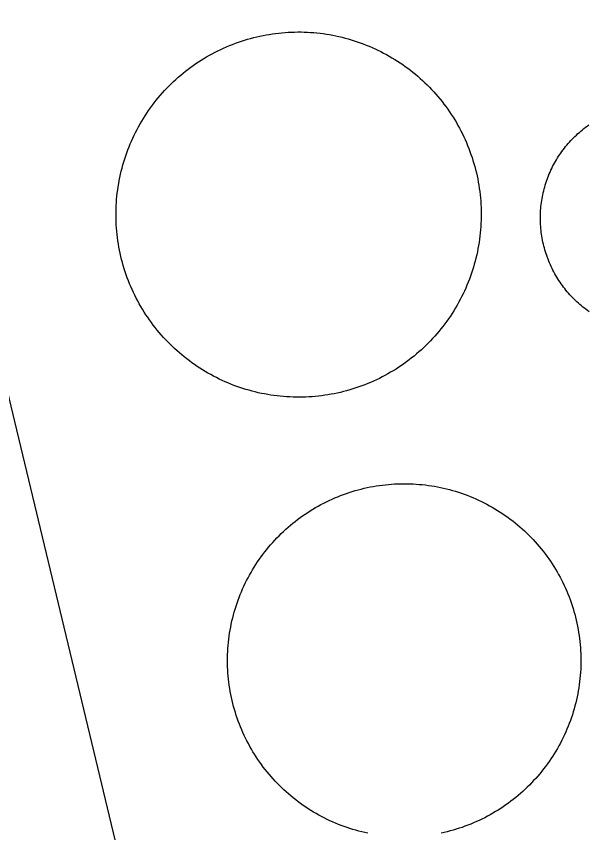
# Model space of a CAD drawing. Extents: x 3651524 to 3689615, y 505651 to 531377.
# Drawn here: x 3675146.8 to 3675223.3, y 514169 to 514278.2 of the extents above; entities that cross this region are included whole.
import ezdxf

# ---------------------------------------------------------------- set-up
doc = ezdxf.new("R2010")
doc.units = 0
doc.layers.add('V-DOMW-TANK', color=7, linetype='Continuous')
doc.layers.add('V-UTIL-LINE', color=7, linetype='Continuous')

msp = doc.modelspace()

# ---------------------------------------------------------------- linework, layer by layer
at = {"layer": 'V-DOMW-TANK'}
for points in [[(3675161.397, 514259.531), (3675161.538, 514259.934), (3675161.685, 514260.334), (3675161.837, 514260.731), (3675162.001, 514261.124), (3675162.169, 514261.517), (3675162.347, 514261.904), (3675162.527, 514262.291), (3675162.716, 514262.672), (3675162.91, 514263.051), (3675163.113, 514263.428), (3675163.32, 514263.799), (3675163.535, 514264.167), (3675163.756, 514264.532), (3675163.983, 514264.892), (3675164.217, 514265.249), (3675164.458, 514265.601), (3675164.704, 514265.949), (3675164.956, 514266.293), (3675165.214, 514266.631), (3675165.478, 514266.967), (3675165.747, 514267.297), (3675166.023, 514267.622), (3675166.304, 514267.942), (3675166.59, 514268.257), (3675166.883, 514268.569), (3675167.18, 514268.874), (3675167.483, 514269.173), (3675167.79, 514269.468), (3675168.104, 514269.756), (3675168.421, 514270.041), (3675168.745, 514270.32), (3675169.073, 514270.592), (3675169.404, 514270.86), (3675169.74, 514271.118), (3675170.084, 514271.374), (3675170.428, 514271.622), (3675170.779, 514271.866), (3675171.135, 514272.103), (3675171.493, 514272.333), (3675171.856, 514272.56), (3675172.22, 514272.775), (3675172.591, 514272.986), (3675172.966, 514273.191), (3675173.343, 514273.39), (3675173.724, 514273.582), (3675174.107, 514273.766), (3675174.494, 514273.945), (3675174.885, 514274.117), (3675175.278, 514274.282), (3675175.673, 514274.44), (3675176.071, 514274.59), (3675176.472, 514274.737), (3675176.875, 514274.872), (3675177.283, 514275.001), (3675177.691, 514275.124), (3675178.1, 514275.239), (3675178.514, 514275.347), (3675178.928, 514275.45), (3675179.345, 514275.544), (3675179.759, 514275.628), (3675180.177, 514275.71), (3675180.599, 514275.782), (3675181.021, 514275.847), (3675181.442, 514275.904), (3675181.866, 514275.954), (3675182.29, 514275.997), (3675182.714, 514276.031), (3675183.14, 514276.06), (3675183.566, 514276.081), (3675183.992, 514276.093), (3675184.418, 514276.099), (3675184.844, 514276.097), (3675185.27, 514276.087), (3675185.694, 514276.07), (3675186.122, 514276.046), (3675186.546, 514276.015), (3675186.97, 514275.976), (3675187.394, 514275.927), (3675187.818, 514275.876), (3675188.24, 514275.814), (3675188.66, 514275.745), (3675189.079, 514275.669), (3675189.497, 514275.585), (3675189.913, 514275.495), (3675190.329, 514275.399), (3675190.742, 514275.292), (3675191.154, 514275.182), (3675191.562, 514275.061), (3675191.969, 514274.936), (3675192.373, 514274.801), (3675192.776, 514274.661), (3675193.175, 514274.514), (3675193.573, 514274.358), (3675193.968, 514274.196), (3675194.359, 514274.029), (3675194.748, 514273.854), (3675195.133, 514273.672), (3675195.516, 514273.482), (3675195.895, 514273.287), (3675196.27, 514273.086)], [(3675196.27, 514273.086), (3675196.641, 514272.878), (3675197.009, 514272.662), (3675197.374, 514272.441), (3675197.734, 514272.214), (3675198.091, 514271.981), (3675198.443, 514271.741), (3675198.791, 514271.495), (3675199.135, 514271.243), (3675199.471, 514270.985), (3675199.809, 514270.721), (3675200.139, 514270.451), (3675200.464, 514270.176), (3675200.786, 514269.894), (3675201.099, 514269.605), (3675201.412, 514269.316), (3675201.716, 514269.019), (3675202.015, 514268.716), (3675202.31, 514268.407), (3675202.6, 514268.095), (3675202.883, 514267.776), (3675203.161, 514267.454), (3675203.434, 514267.127), (3675203.7, 514266.793), (3675203.962, 514266.457), (3675204.216, 514266.115), (3675204.466, 514265.769), (3675204.708, 514265.419), (3675204.945, 514265.064), (3675205.175, 514264.706), (3675205.4, 514264.344), (3675205.617, 514263.977), (3675205.83, 514263.606), (3675206.035, 514263.233), (3675206.231, 514262.857), (3675206.424, 514262.476), (3675206.61, 514262.093), (3675206.788, 514261.706), (3675206.958, 514261.315), (3675207.124, 514260.921), (3675207.282, 514260.526), (3675207.436, 514260.127), (3675207.577, 514259.725), (3675207.714, 514259.322), (3675207.843, 514258.916), (3675207.966, 514258.507), (3675208.083, 514258.097), (3675208.191, 514257.685), (3675208.292, 514257.272), (3675208.386, 514256.856), (3675208.472, 514256.438), (3675208.552, 514256.02), (3675208.624, 514255.599), (3675208.689, 514255.179), (3675208.748, 514254.757), (3675208.796, 514254.333), (3675208.839, 514253.909), (3675208.873, 514253.483), (3675208.902, 514253.059), (3675208.923, 514252.633), (3675208.935, 514252.207), (3675208.941, 514251.781), (3675208.939, 514251.357), (3675208.929, 514250.927), (3675208.912, 514250.503), (3675208.888, 514250.077), (3675208.857, 514249.651), (3675208.818, 514249.227), (3675208.771, 514248.803), (3675208.716, 514248.381), (3675208.658, 514247.96), (3675208.589, 514247.538), (3675208.511, 514247.12), (3675208.429, 514246.7), (3675208.339, 514246.284), (3675208.238, 514245.871), (3675208.136, 514245.457), (3675208.023, 514245.045), (3675207.905, 514244.636), (3675207.778, 514244.23), (3675207.645, 514243.825), (3675207.503, 514243.421), (3675207.356, 514243.022), (3675207.2, 514242.624), (3675207.04, 514242.229), (3675206.87, 514241.838), (3675206.696, 514241.451), (3675206.514, 514241.064), (3675206.326, 514240.683), (3675206.131, 514240.304), (3675205.928, 514239.927), (3675205.721, 514239.557), (3675205.506, 514239.188), (3675205.285, 514238.823), (3675205.058, 514238.463), (3675204.822, 514238.107), (3675204.583, 514237.754), (3675204.337, 514237.406), (3675204.085, 514237.062), (3675203.825, 514236.724), (3675203.563, 514236.388)], [(3675217.26, 514247.73), (3675217.203, 514247.99), (3675217.147, 514248.25), (3675217.098, 514248.512), (3675217.053, 514248.775), (3675217.014, 514249.039), (3675216.979, 514249.303), (3675216.949, 514249.565), (3675216.922, 514249.831), (3675216.899, 514250.098), (3675216.883, 514250.362), (3675216.871, 514250.628), (3675216.863, 514250.894), (3675216.856, 514251.161), (3675216.861, 514251.427), (3675216.867, 514251.693), (3675216.879, 514251.959), (3675216.893, 514252.223), (3675216.914, 514252.488), (3675216.938, 514252.754), (3675216.967, 514253.02), (3675217.002, 514253.282), (3675217.041, 514253.546), (3675217.084, 514253.809), (3675217.131, 514254.071), (3675217.184, 514254.331), (3675217.241, 514254.591), (3675217.303, 514254.851), (3675217.368, 514255.109), (3675217.438, 514255.365), (3675217.512, 514255.619), (3675217.592, 514255.875), (3675217.676, 514256.129), (3675217.764, 514256.377), (3675217.856, 514256.627), (3675217.954, 514256.874), (3675218.055, 514257.12), (3675218.159, 514257.366), (3675218.27, 514257.608), (3675218.384, 514257.847), (3675218.501, 514258.087), (3675218.624, 514258.322), (3675218.751, 514258.556), (3675218.88, 514258.789), (3675219.015, 514259.019), (3675219.152, 514259.246), (3675219.296, 514259.469), (3675219.441, 514259.693), (3675219.593, 514259.912), (3675219.746, 514260.129), (3675219.904, 514260.344), (3675220.066, 514260.555), (3675220.23, 514260.764), (3675220.4, 514260.968), (3675220.572, 514261.171), (3675220.746, 514261.37), (3675220.926, 514261.566), (3675221.108, 514261.761), (3675221.294, 514261.951), (3675221.483, 514262.138), (3675221.675, 514262.32), (3675221.872, 514262.5), (3675222.071, 514262.678), (3675222.273, 514262.851), (3675222.478, 514263.021), (3675222.685, 514263.186), (3675222.896, 514263.348), (3675223.109, 514263.508), (3675223.326, 514263.662)], [(3675180.801, 514227.541), (3675180.382, 514227.611), (3675179.962, 514227.686), (3675179.544, 514227.77), (3675179.128, 514227.86), (3675178.712, 514227.957), (3675178.301, 514228.063), (3675177.889, 514228.176), (3675177.48, 514228.295), (3675177.072, 514228.422), (3675176.667, 514228.555), (3675176.265, 514228.694), (3675175.866, 514228.839), (3675175.468, 514228.997), (3675175.073, 514229.159), (3675174.682, 514229.327), (3675174.293, 514229.501), (3675173.908, 514229.683), (3675173.525, 514229.872), (3675173.146, 514230.068), (3675172.771, 514230.269), (3675172.398, 514230.478), (3675172.032, 514230.693), (3675171.667, 514230.914), (3675171.307, 514231.141), (3675170.951, 514231.375), (3675170.598, 514231.616), (3675170.25, 514231.86), (3675169.906, 514232.112), (3675169.566, 514232.37), (3675169.232, 514232.634), (3675168.903, 514232.905), (3675168.577, 514233.179), (3675168.257, 514233.462), (3675167.942, 514233.748), (3675167.631, 514234.039), (3675167.328, 514234.336), (3675167.025, 514234.639), (3675166.732, 514234.949), (3675166.441, 514235.26), (3675166.158, 514235.579), (3675165.88, 514235.901), (3675165.607, 514236.229), (3675165.341, 514236.562), (3675165.079, 514236.898), (3675164.825, 514237.24), (3675164.575, 514237.586), (3675164.333, 514237.939), (3675164.096, 514238.291), (3675163.864, 514238.649), (3675163.641, 514239.012), (3675163.424, 514239.378), (3675163.209, 514239.749), (3675163.006, 514240.122), (3675162.808, 514240.499), (3675162.617, 514240.88), (3675162.431, 514241.265), (3675162.253, 514241.652), (3675162.083, 514242.041), (3675161.917, 514242.434), (3675161.759, 514242.829), (3675161.608, 514243.229), (3675161.464, 514243.63), (3675161.327, 514244.033), (3675161.198, 514244.439), (3675161.075, 514244.849), (3675160.958, 514245.258), (3675160.85, 514245.67), (3675160.749, 514246.084), (3675160.655, 514246.499), (3675160.569, 514246.917), (3675160.489, 514247.337), (3675160.418, 514247.757), (3675160.352, 514248.177), (3675160.295, 514248.601), (3675160.246, 514249.022), (3675160.203, 514249.446), (3675160.17, 514249.872), (3675160.137, 514250.296), (3675160.119, 514250.722), (3675160.106, 514251.148), (3675160.1, 514251.574), (3675160.102, 514252), (3675160.11, 514252.428), (3675160.129, 514252.854), (3675160.153, 514253.278), (3675160.184, 514253.704), (3675160.223, 514254.128), (3675160.27, 514254.552), (3675160.323, 514254.974), (3675160.385, 514255.396), (3675160.452, 514255.818), (3675160.528, 514256.238), (3675160.612, 514256.655), (3675160.702, 514257.071), (3675160.801, 514257.487), (3675160.905, 514257.898), (3675161.018, 514258.31), (3675161.137, 514258.72), (3675161.264, 514259.127), (3675161.397, 514259.531)], [(3675223.396, 514238.678), (3675223.179, 514238.83), (3675222.964, 514238.989), (3675222.753, 514239.151), (3675222.544, 514239.317), (3675222.339, 514239.489), (3675222.134, 514239.659), (3675221.936, 514239.835), (3675221.739, 514240.013), (3675221.546, 514240.198), (3675221.356, 514240.384), (3675221.168, 514240.572), (3675220.985, 514240.765), (3675220.805, 514240.961), (3675220.627, 514241.16), (3675220.455, 514241.363), (3675220.285, 514241.568), (3675220.119, 514241.777), (3675219.955, 514241.988), (3675219.797, 514242.203), (3675219.642, 514242.418), (3675219.49, 514242.637), (3675219.343, 514242.856), (3675219.199, 514243.083), (3675219.06, 514243.309), (3675218.923, 514243.538), (3675218.792, 514243.769), (3675218.665, 514244.003), (3675218.54, 514244.24), (3675218.421, 514244.478), (3675218.306, 514244.718), (3675218.196, 514244.959), (3675218.087, 514245.203), (3675217.985, 514245.449), (3675217.887, 514245.696), (3675217.794, 514245.946), (3675217.704, 514246.198), (3675217.618, 514246.448), (3675217.538, 514246.702), (3675217.463, 514246.958), (3675217.391, 514247.214), (3675217.323, 514247.472), (3675217.26, 514247.73)], [(3675203.563, 514236.388), (3675203.295, 514236.057), (3675203.018, 514235.733), (3675202.738, 514235.413), (3675202.451, 514235.098), (3675202.158, 514234.787), (3675201.861, 514234.482), (3675201.558, 514234.183), (3675201.251, 514233.888), (3675200.937, 514233.599), (3675200.62, 514233.316), (3675200.296, 514233.036), (3675199.969, 514232.763), (3675199.637, 514232.497), (3675199.299, 514232.237), (3675198.957, 514231.981), (3675198.611, 514231.735), (3675198.261, 514231.489), (3675197.906, 514231.252), (3675197.548, 514231.023), (3675197.185, 514230.797), (3675196.817, 514230.58), (3675196.45, 514230.369), (3675196.075, 514230.164), (3675195.699, 514229.966), (3675195.318, 514229.773), (3675194.935, 514229.589), (3675194.548, 514229.411), (3675194.156, 514229.239), (3675193.763, 514229.073), (3675193.368, 514228.915), (3675192.969, 514228.766), (3675192.569, 514228.62), (3675192.164, 514228.485), (3675191.758, 514228.354), (3675191.351, 514228.231), (3675190.941, 514228.116), (3675190.527, 514228.008), (3675190.114, 514227.905), (3675189.698, 514227.811), (3675189.28, 514227.725), (3675188.862, 514227.645), (3675188.443, 514227.574), (3675188.023, 514227.508), (3675187.599, 514227.451), (3675187.175, 514227.402), (3675186.751, 514227.359), (3675186.327, 514227.324), (3675185.901, 514227.295), (3675185.475, 514227.275), (3675185.049, 514227.262), (3675184.623, 514227.256), (3675184.197, 514227.258), (3675183.771, 514227.269), (3675183.345, 514227.285), (3675182.919, 514227.31), (3675182.495, 514227.34), (3675182.071, 514227.379), (3675181.647, 514227.426), (3675181.223, 514227.48), (3675180.801, 514227.541)], [(3675175.1, 514194.066), (3675175.141, 514194.478), (3675175.184, 514194.888), (3675175.237, 514195.297), (3675175.296, 514195.705), (3675175.364, 514196.112), (3675175.44, 514196.518), (3675175.52, 514196.921), (3675175.61, 514197.325), (3675175.704, 514197.726), (3675175.806, 514198.128), (3675175.917, 514198.523), (3675176.032, 514198.918), (3675176.157, 514199.311), (3675176.286, 514199.705), (3675176.423, 514200.096), (3675176.566, 514200.479), (3675176.718, 514200.864), (3675176.873, 514201.245), (3675177.037, 514201.624), (3675177.207, 514201.998), (3675177.385, 514202.371), (3675177.568, 514202.742), (3675177.758, 514203.108), (3675177.955, 514203.471), (3675178.155, 514203.829), (3675178.364, 514204.186), (3675178.579, 514204.536), (3675178.801, 514204.886), (3675179.028, 514205.23), (3675179.261, 514205.57), (3675179.499, 514205.906), (3675179.745, 514206.236), (3675179.995, 514206.567), (3675180.251, 514206.889), (3675180.513, 514207.208), (3675180.779, 514207.522), (3675181.051, 514207.831), (3675181.33, 514208.136), (3675181.614, 514208.437), (3675181.901, 514208.73), (3675182.196, 514209.021), (3675182.495, 514209.306), (3675182.798, 514209.584), (3675183.105, 514209.859), (3675183.419, 514210.127), (3675183.736, 514210.389), (3675184.06, 514210.647), (3675184.385, 514210.899), (3675184.717, 514211.145), (3675185.053, 514211.384), (3675185.391, 514211.62), (3675185.735, 514211.847), (3675186.081, 514212.07), (3675186.433, 514212.285), (3675186.79, 514212.496), (3675187.148, 514212.699), (3675187.509, 514212.898), (3675187.875, 514213.088), (3675188.244, 514213.273), (3675188.617, 514213.451), (3675188.991, 514213.623), (3675189.368, 514213.789), (3675189.749, 514213.946), (3675190.132, 514214.1), (3675190.519, 514214.245), (3675190.908, 514214.383), (3675191.297, 514214.514), (3675191.691, 514214.639), (3675192.086, 514214.757), (3675192.483, 514214.868), (3675192.881, 514214.972), (3675193.284, 514215.069), (3675193.685, 514215.159), (3675194.091, 514215.245), (3675194.496, 514215.318), (3675194.902, 514215.388), (3675195.309, 514215.45), (3675195.719, 514215.503), (3675196.129, 514215.552), (3675196.538, 514215.591), (3675196.95, 514215.626), (3675197.362, 514215.65), (3675197.771, 514215.669), (3675198.187, 514215.681), (3675198.599, 514215.685), (3675199.01, 514215.683), (3675199.424, 514215.673), (3675199.836, 514215.656), (3675200.249, 514215.63), (3675200.659, 514215.599), (3675201.068, 514215.56), (3675201.478, 514215.515), (3675201.89, 514215.462), (3675202.295, 514215.402), (3675202.703, 514215.335), (3675203.108, 514215.261), (3675203.512, 514215.179), (3675203.917, 514215.091), (3675204.317, 514214.995), (3675204.716, 514214.893)], [(3675204.716, 514214.893), (3675205.113, 514214.784), (3675205.511, 514214.667), (3675205.904, 514214.544), (3675206.295, 514214.413), (3675206.684, 514214.276), (3675207.071, 514214.133), (3675207.454, 514213.983), (3675207.835, 514213.825), (3675208.214, 514213.662), (3675208.591, 514213.492), (3675208.963, 514213.313), (3675209.332, 514213.131), (3675209.699, 514212.941), (3675210.061, 514212.746), (3675210.42, 514212.543), (3675210.776, 514212.335), (3675211.128, 514212.12), (3675211.476, 514211.898), (3675211.82, 514211.671), (3675212.16, 514211.44), (3675212.498, 514211.2), (3675212.83, 514210.956), (3675213.158, 514210.704), (3675213.481, 514210.448), (3675213.799, 514210.186), (3675214.116, 514209.92), (3675214.423, 514209.648), (3675214.727, 514209.367), (3675215.028, 514209.086), (3675215.323, 514208.798), (3675215.611, 514208.503), (3675215.896, 514208.204), (3675216.174, 514207.901), (3675216.449, 514207.593), (3675216.717, 514207.28), (3675216.981, 514206.963), (3675217.237, 514206.641), (3675217.489, 514206.313), (3675217.735, 514205.982), (3675217.977, 514205.648), (3675218.21, 514205.308), (3675218.44, 514204.964), (3675218.661, 514204.618), (3675218.878, 514204.265), (3675219.087, 514203.913), (3675219.292, 514203.555), (3675219.488, 514203.19), (3675219.681, 514202.824), (3675219.865, 514202.455), (3675220.043, 514202.084), (3675220.215, 514201.71), (3675220.379, 514201.331), (3675220.539, 514200.95), (3675220.69, 514200.567), (3675220.836, 514200.182), (3675220.975, 514199.793), (3675221.106, 514199.401), (3675221.231, 514199.008), (3675221.348, 514198.613), (3675221.458, 514198.218), (3675221.563, 514197.816), (3675221.661, 514197.417), (3675221.751, 514197.013), (3675221.833, 514196.61), (3675221.909, 514196.205), (3675221.979, 514195.797), (3675222.04, 514195.389), (3675222.095, 514194.98), (3675222.142, 514194.57), (3675222.183, 514194.159), (3675222.216, 514193.749), (3675222.243, 514193.337), (3675222.261, 514192.926), (3675222.271, 514192.514), (3675222.278, 514192.1), (3675222.273, 514191.689), (3675222.263, 514191.277), (3675222.247, 514190.865), (3675222.222, 514190.452), (3675222.192, 514190.042), (3675222.153, 514189.63), (3675222.108, 514189.221), (3675222.052, 514188.811), (3675221.993, 514188.404), (3675221.925, 514187.996), (3675221.852, 514187.591), (3675221.77, 514187.187), (3675221.682, 514186.784), (3675221.585, 514186.382), (3675221.483, 514185.983), (3675221.374, 514185.586), (3675221.258, 514185.19), (3675221.135, 514184.795), (3675221.002, 514184.406), (3675220.866, 514184.017), (3675220.723, 514183.63), (3675220.574, 514183.247), (3675220.416, 514182.864), (3675220.252, 514182.485), (3675220.082, 514182.11)], [(3675193.776, 514168.929), (3675193.374, 514169.017), (3675192.973, 514169.114), (3675192.573, 514169.216), (3675192.176, 514169.327), (3675191.781, 514169.441), (3675191.388, 514169.566), (3675190.996, 514169.695), (3675190.607, 514169.832), (3675190.22, 514169.974), (3675189.835, 514170.123), (3675189.454, 514170.283), (3675189.075, 514170.447), (3675188.701, 514170.617), (3675188.328, 514170.795), (3675187.959, 514170.977), (3675187.593, 514171.17), (3675187.23, 514171.362), (3675186.87, 514171.565), (3675186.513, 514171.774), (3675186.163, 514171.989), (3675185.813, 514172.21), (3675185.469, 514172.437), (3675185.127, 514172.669), (3675184.793, 514172.909), (3675184.461, 514173.154), (3675184.134, 514173.406), (3675183.81, 514173.66), (3675183.49, 514173.922), (3675183.177, 514174.189), (3675182.868, 514174.461), (3675182.563, 514174.739), (3675182.264, 514175.022), (3675181.969, 514175.311), (3675181.678, 514175.606), (3675181.393, 514175.903), (3675181.115, 514176.21), (3675180.84, 514176.515), (3675180.572, 514176.828), (3675180.31, 514177.146), (3675180.052, 514177.469), (3675179.8, 514177.795), (3675179.554, 514178.127), (3675179.313, 514178.461), (3675179.079, 514178.801), (3675178.852, 514179.145), (3675178.626, 514179.493), (3675178.413, 514179.843), (3675178.203, 514180.197), (3675178, 514180.556), (3675177.801, 514180.918), (3675177.611, 514181.285), (3675177.426, 514181.653), (3675177.248, 514182.022), (3675177.078, 514182.399), (3675176.91, 514182.778), (3675176.753, 514183.159), (3675176.601, 514183.542), (3675176.456, 514183.929), (3675176.316, 514184.316), (3675176.185, 514184.705), (3675176.06, 514185.1), (3675175.942, 514185.496), (3675175.831, 514185.893), (3675175.726, 514186.292), (3675175.63, 514186.694), (3675175.54, 514187.095), (3675175.456, 514187.498), (3675175.38, 514187.904), (3675175.313, 514188.312), (3675175.249, 514188.719), (3675175.196, 514189.129), (3675175.149, 514189.536), (3675175.11, 514189.948), (3675175.075, 514190.36), (3675175.051, 514190.771), (3675175.03, 514191.183), (3675175.018, 514191.594), (3675175.014, 514192.008), (3675175.016, 514192.42), (3675175.026, 514192.831), (3675175.044, 514193.245), (3675175.067, 514193.657), (3675175.1, 514194.066)], [(3675220.082, 514182.11), (3675219.906, 514181.737), (3675219.722, 514181.369), (3675219.533, 514181.002), (3675219.337, 514180.64), (3675219.134, 514180.279), (3675218.925, 514179.923), (3675218.71, 514179.571), (3675218.489, 514179.222), (3675218.263, 514178.878), (3675218.03, 514178.538), (3675217.79, 514178.203), (3675217.547, 514177.871), (3675217.297, 514177.543), (3675217.039, 514177.22), (3675216.779, 514176.9), (3675216.51, 514176.587), (3675216.238, 514176.277), (3675215.959, 514175.972), (3675215.677, 514175.673), (3675215.388, 514175.378), (3675215.095, 514175.088), (3675214.796, 514174.803), (3675214.493, 514174.524), (3675214.184, 514174.25), (3675213.87, 514173.982), (3675213.553, 514173.72), (3675213.232, 514173.461), (3675212.904, 514173.21), (3675212.574, 514172.964), (3675212.238, 514172.724), (3675211.898, 514172.489), (3675211.554, 514172.261), (3675211.208, 514172.038), (3675210.856, 514171.823), (3675210.502, 514171.612), (3675210.143, 514171.409), (3675209.781, 514171.211), (3675209.416, 514171.018), (3675209.047, 514170.836), (3675208.675, 514170.658), (3675208.298, 514170.486), (3675207.921, 514170.32), (3675207.54, 514170.162), (3675207.157, 514170.009), (3675206.772, 514169.865), (3675206.383, 514169.726), (3675205.992, 514169.595), (3675205.599, 514169.47), (3675205.203, 514169.351), (3675204.806, 514169.241), (3675204.407, 514169.136), (3675204.007, 514169.04), (3675203.604, 514168.95)]]:
    msp.add_lwpolyline(points, dxfattribs=at)
at = {"layer": 'V-UTIL-LINE'}
msp.add_lwpolyline([(3675177.398, 514095.392), (3675118.624, 514340.421), (3675045.934, 514615.42)], dxfattribs=at)

doc.saveas('drawing.dxf')
